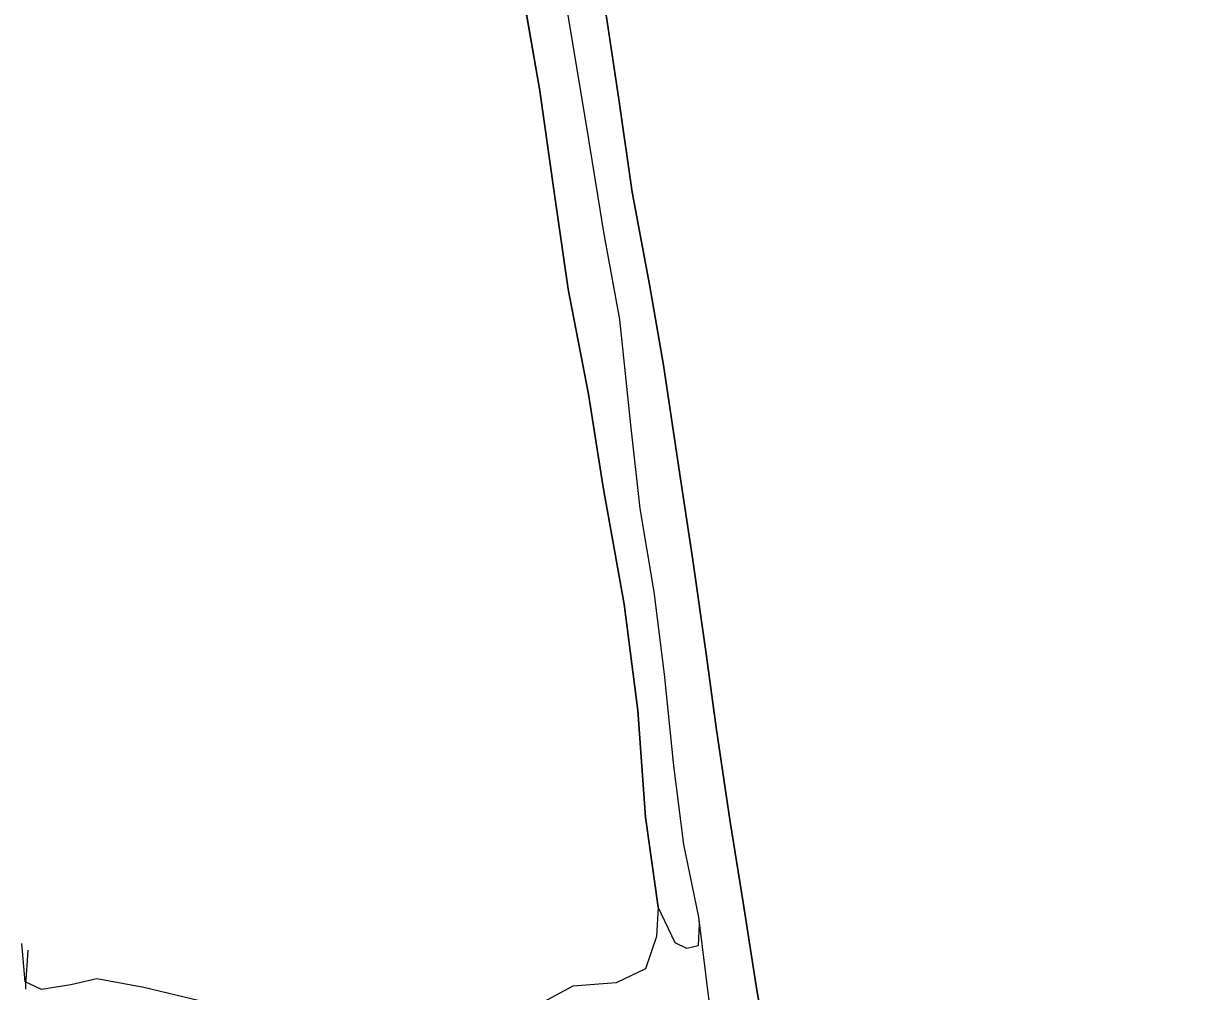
# Model space of a CAD drawing. Extents: x 3187622 to 3225504, y 800805 to 826213.
# Drawn here: x 3192767 to 3193741, y 816978 to 817789 of the extents above; entities that cross this region are included whole.
import ezdxf

# ---------------------------------------------------------------- set-up
doc = ezdxf.new("R2010")
doc.units = 0
for name, color, linetype in [('V-BORW-LINE', 7, 'Continuous'), ('V-ROAD-CNTR', 7, 'Continuous'), ('V-SITE-VEGE', 7, 'Continuous'), ('V-TOPO-SHOR', 7, 'Continuous')]:
    doc.layers.add(name, color=color, linetype=linetype)

msp = doc.modelspace()

# ---------------------------------------------------------------- linework, layer by layer
at = {"layer": 'V-BORW-LINE'}
msp.add_spline([(3196241.27, 817112.96), (3196187.2, 817101.14), (3196138.75, 817032.74), (3196088.43, 817012.87), (3195953, 816925.99), (3195899.33, 816905.37), (3195781.81, 816806.71), (3195594.28, 816676.7), (3195413.44, 816523.58), (3195389.29, 816511.09), (3195313.02, 816463.37), (3195245.55, 816442.85), (3195222.3, 816414.73), (3195163.29, 816387.92), (3195047.51, 816304.89), (3194935.14, 816249.6), (3194812.99, 816161.04), (3194805.91, 816145.66), (3194746.05, 816094.04), (3194647.8, 816043.7), (3194629.58, 816032.25), (3194591.91, 815986.22), (3194549.08, 815951.34), (3194395.29, 815874.38), (3194258.39, 815765.48), (3194069.15, 815636.55), (3194006.7, 815583.46), (3193831.37, 815468.22), (3193729.92, 815426.83), (3193580.77, 815328.06), (3193563.72, 815307.5), (3193551.24, 815258.96), (3193525.83, 815245.59), (3193501.57, 815240.11), (3193462.89, 815234.89), (3193427.69, 815199.97), (3193352.7, 815199.74), (3193347.08, 815190.96), (3193324.73, 815165.28), (3193207.42, 815103.3), (3193237.1, 814978.4), (3193295.13, 814940.81), (3193324.37, 814933.34), (3193440.81, 814978.41), (3193485.54, 815011.38), (3193578.25, 815059), (3193615.71, 815092.97), (3193655.97, 815109.39), (3193736.38, 815214.03), (3193778.98, 815244.75), (3193816.96, 815264.77), (3194141.69, 815425.78), (3194196.67, 815443.18), (3194301.91, 815498.91), (3194468.77, 815564.75), (3194506.33, 815578.81), (3194775.79, 815754.88), (3194894.14, 815820.02), (3195170.73, 816004.74), (3195286.56, 816071.95), (3195340.18, 816114.84), (3195742.43, 816429.66), (3195817.31, 816477.06), (3196015.71, 816636.79), (3196072.23, 816673.3), (3196182.84, 816763.66), (3196298.35, 816843.98), (3196542.12, 816994.91), (3196608.52, 817020.17), (3196642.12, 817042.71), (3196645.81, 817058.79), (3196635.5, 817099.25), (3196589.31, 817224.53), (3196534.67, 817258.79), (3196478.87, 817245.01), (3196376.28, 817177.57), (3196308.53, 817147.9), (3196241.27, 817112.96)], degree=3, dxfattribs=at)
at = {"layer": 'V-ROAD-CNTR'}
msp.add_lwpolyline([(3192769.21, 816980.4), (3192769.39, 816984.12), (3192771.32, 817013.17)], dxfattribs=at)
at = {"layer": 'V-SITE-VEGE'}
for p, q in [((3193256.79, 817784.3), (3193246.99, 817848.06)), ((3193199.48, 817732.04), (3193183.04, 817827.21)), ((3193221.54, 817803.33), (3193238.5, 817701.49)), ((3193265.83, 817722.94), (3193256.79, 817784.3)), ((3193211.48, 817647.26), (3193199.48, 817732.04)), ((3193276.73, 817647.18), (3193265.83, 817722.94)), ((3193238.5, 817701.49), (3193252.8, 817613.7)), ((3193223.37, 817566.03), (3193211.48, 817647.26)), ((3193291.21, 817569.95), (3193276.73, 817647.18)), ((3193252.8, 817613.7), (3193266.3, 817540.81)), ((3193240.3, 817478.32), (3193223.37, 817566.03)), ((3193302.96, 817502.46), (3193291.21, 817569.95)), ((3193266.3, 817540.81), (3193275.48, 817452.49)), ((3193315.8, 817416.55), (3193302.96, 817502.46)), ((3193252.6, 817400.29), (3193240.3, 817478.32)), ((3193275.48, 817452.49), (3193283.14, 817382.6)), ((3193327.24, 817341.31), (3193315.8, 817416.55)), ((3193270.23, 817302.43), (3193252.6, 817400.29)), ((3193283.14, 817382.6), (3193294.85, 817312.83)), ((3193338.9, 817259.12), (3193327.24, 817341.31)), ((3193294.85, 817312.83), (3193303.59, 817244.06)), ((3193281.63, 817213.58), (3193270.23, 817302.43)), ((3193347, 817199.35), (3193338.9, 817259.12)), ((3193303.59, 817244.06), (3193311.39, 817167.22)), ((3193288.04, 817124.45), (3193281.63, 817213.58)), ((3193358.73, 817120.42), (3193347, 817199.35)), ((3193311.39, 817167.22), (3193319.65, 817101.55)), ((3193298.61, 817048.93), (3193288.04, 817124.45)), ((3193369.86, 817052.84), (3193358.73, 817120.42)), ((3193319.65, 817101.55), (3193332.31, 817040.56)), ((3193312.77, 817019.19), (3193298.61, 817048.93)), ((3193381.16, 816979.73), (3193369.86, 817052.84)), ((3193332.96, 817035.22), (3193332.11, 817016.77)), ((3193332.31, 817040.56), (3193332.96, 817035.22)), ((3193322.44, 817014.35), (3193312.77, 817019.19)), ((3193332.11, 817016.77), (3193322.44, 817014.35)), ((3193393.99, 816908.43), (3193381.16, 816979.73))]:
    msp.add_line(p, q, dxfattribs=at)
at = {"layer": 'V-TOPO-SHOR'}
msp.add_line((3193381.16, 816979.73), (3193393.99, 816908.43), dxfattribs=at)
for points in [[(3193246.99, 817848.06), (3193256.79, 817784.3), (3193265.83, 817722.94), (3193276.73, 817647.18), (3193291.21, 817569.95), (3193302.96, 817502.46), (3193315.8, 817416.55), (3193327.24, 817341.31), (3193338.9, 817259.12), (3193347, 817199.35), (3193358.73, 817120.42), (3193369.86, 817052.84), (3193381.16, 816979.73)], [(3193183.04, 817827.21), (3193199.48, 817732.04), (3193211.48, 817647.26), (3193223.37, 817566.03), (3193240.3, 817478.32), (3193252.6, 817400.29), (3193270.23, 817302.43), (3193281.63, 817213.58), (3193288.04, 817124.45), (3193298.61, 817048.93), (3193297.29, 817024.44), (3193287.93, 816997.6), (3193263.56, 816985.77), (3193227.09, 816983.04), (3193191.39, 816963.59)], [(3193221.54, 817803.33), (3193238.5, 817701.49), (3193252.8, 817613.7), (3193266.3, 817540.81), (3193275.48, 817452.49), (3193283.14, 817382.6), (3193294.85, 817312.83), (3193303.59, 817244.06), (3193311.39, 817167.22), (3193319.65, 817101.55), (3193332.31, 817040.56), (3193341.16, 816968.46), (3193350.32, 816914.13)], [(3192914.71, 816970.8), (3192868.18, 816981.75), (3192828.69, 816989.2), (3192807.1, 816984.08), (3192782.33, 816980.25), (3192768.77, 816986.71), (3192765.96, 817018.56)]]:
    msp.add_lwpolyline(points, dxfattribs=at)

doc.saveas('drawing.dxf')
